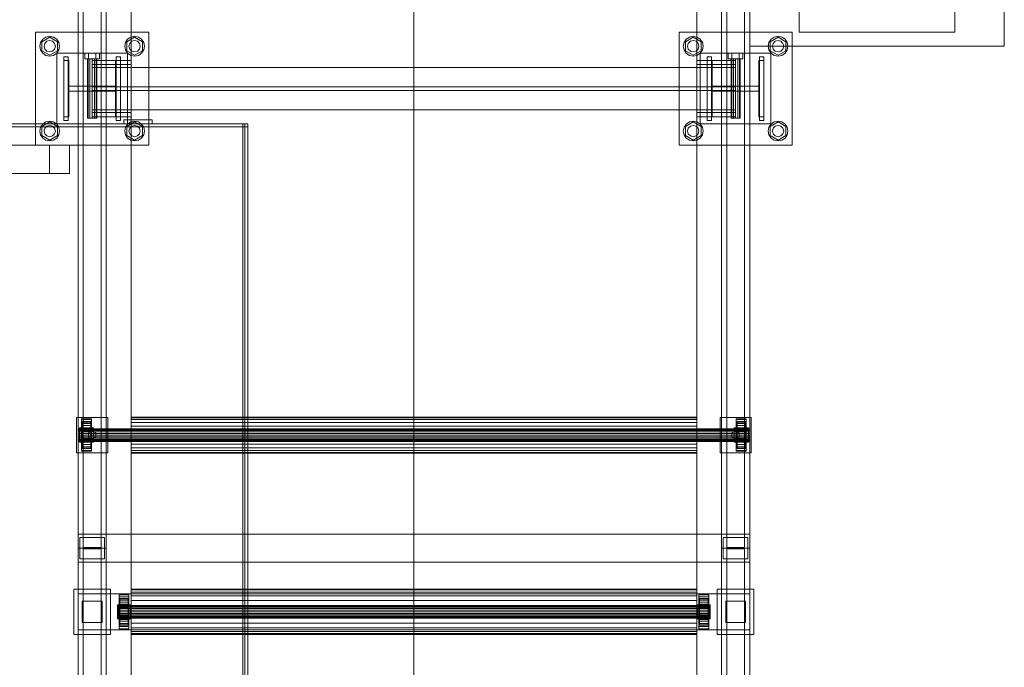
# Model space of a CAD drawing. Header units: millimetres. Extents: x -2233 to 61924, y -68080 to 6847.
# Tile 913 of 1022: x 60504 to 61896, y -17518 to -16602. Entities that reach past the tile are written whole.
import ezdxf

# ---------------------------------------------------------------- set-up
doc = ezdxf.new("R2010")
doc.units = ezdxf.units.MM
for name, color, linetype, lineweight in [('COTAS_P', 1, 'Continuous', 0), ('superior_C04', 7, 'Continuous', 0), ('superior_secador', 7, 'Continuous', 0)]:
    doc.layers.add(name, color=color, linetype=linetype, lineweight=lineweight)
doc.dimstyles.new('R19_100', dxfattribs={"dimtxt": 250, "dimasz": 150, "dimexe": 150, "dimexo": 80, "dimgap": 100, "dimtad": 1, "dimtih": 1, "dimtoh": 1, "dimdsep": 46, "dimcen": 0.09, "dimadec": 0, "dimazin": 0, "dimtfac": 1, "dimtdec": 4, "dimtofl": 0, "dimtmove": 0, "dimatfit": 3, "dimfxl": 1, "dimtolj": 1, "dimtzin": 0, "dimarcsym": 0})

# ---------------------------------------------------------------- blocks, each defined once
blk = doc.blocks.new('DIM_R27_35')
at = {"layer": 'COTAS_P'}
for p, q in [((60161.1, -15400), (60116.1, -15550)), ((61061.1, -15400), (60161.1, -15400)), ((60161.1, -19750), (60161.1, -15400)), ((60161.1, -15400), (60206.1, -15550)), ((60161.1, -19750), (60116.1, -19600)), ((60161.1, -19750), (60206.1, -19600)), ((61061.1, -19750), (60161.1, -19750))]:
    blk.add_line(p, q, dxfattribs=at)
blk.add_text('4350 P', height=250, rotation=90, dxfattribs=at).set_placement((60061.1, -17575))

msp = doc.modelspace()

# ---------------------------------------------------------------- linework, layer by layer
at = {"layer": 'superior_C04'}
for p, q in [((60661.134, -19750), (60661.134, -15400)), ((61461.134, -15400), (61461.134, -19750)), ((61536.134, -16640), (61536.134, -15710)), ((61896.134, -15710), (61896.134, -16640)), ((60586.134, -16150), (60586.134, -17350)), ((60593.634, -17348.878), (60593.634, -16148.878)), ((60593.634, -16151.122), (60593.634, -17351.122)), ((60618.634, -17348.878), (60618.634, -16148.878)), ((60618.634, -17351.122), (60618.634, -16151.122)), ((60626.134, -17350), (60626.134, -16150)), ((61496.134, -16150), (61496.134, -17350)), ((61503.634, -17348.878), (61503.634, -16148.878)), ((61503.634, -16151.122), (61503.634, -17351.122)), ((61528.634, -17348.878), (61528.634, -16148.878)), ((61528.634, -17351.122), (61528.634, -16151.122)), ((61536.134, -17350), (61536.134, -16150)), ((61606.134, -16620), (61606.134, -16420)), ((61826.134, -16420), (61826.134, -16620)), ((60661.134, -16460), (60661.134, -17440)), ((61061.134, -16460), (61061.134, -17440)), ((61461.134, -17440), (61461.134, -16460)), ((60526.134, -16780), (60526.134, -16620)), ((60526.134, -16620), (60686.134, -16620)), ((60540.776, -16627.066), (60546.134, -16626)), ((60546.134, -16626), (60551.491, -16627.066)), ((60660.776, -16627.066), (60666.134, -16626)), ((60666.134, -16626), (60671.491, -16627.066)), ((60686.134, -16620), (60686.134, -16780)), ((61436.134, -16780), (61436.134, -16620)), ((61436.134, -16620), (61596.134, -16620)), ((61450.776, -16627.066), (61456.134, -16626)), ((61456.134, -16626), (61461.491, -16627.066)), ((61570.776, -16627.066), (61576.134, -16626)), ((61576.134, -16626), (61581.491, -16627.066)), ((61596.134, -16620), (61596.134, -16780)), ((61826.134, -16620), (61606.134, -16620)), ((60532.134, -16640), (60533.2, -16634.642)), ((60533.2, -16645.358), (60532.134, -16640)), ((60533.2, -16634.642), (60536.234, -16630.101)), ((60535.049, -16633.6), (60546.134, -16627.2)), ((60535.049, -16646.4), (60535.049, -16633.6)), ((60536.234, -16630.101), (60540.776, -16627.066)), ((60538.134, -16640), (60539.206, -16636)), ((60539.206, -16644), (60538.134, -16640)), ((60539.206, -16636), (60542.134, -16633.072)), ((60542.134, -16633.072), (60546.134, -16632)), ((60546.134, -16627.2), (60557.219, -16633.6)), ((60546.134, -16632), (60550.134, -16633.072)), ((60550.134, -16633.072), (60553.062, -16636)), ((60551.491, -16627.066), (60556.033, -16630.101)), ((60553.062, -16636), (60554.134, -16640)), ((60554.134, -16640), (60553.062, -16644)), ((60556.033, -16630.101), (60559.068, -16634.642)), ((60557.219, -16633.6), (60557.219, -16646.4)), ((60559.068, -16634.642), (60560.134, -16640)), ((60560.134, -16640), (60559.068, -16645.358)), ((60652.134, -16640), (60653.2, -16634.642)), ((60653.2, -16645.358), (60652.134, -16640)), ((60653.2, -16634.642), (60656.234, -16630.101)), ((60655.049, -16633.6), (60666.134, -16627.2)), ((60655.049, -16646.4), (60655.049, -16633.6)), ((60656.234, -16630.101), (60660.776, -16627.066)), ((60658.134, -16640), (60659.206, -16636)), ((60659.206, -16644), (60658.134, -16640)), ((60659.206, -16636), (60662.134, -16633.072)), ((60662.134, -16633.072), (60666.134, -16632)), ((60666.134, -16627.2), (60677.219, -16633.6)), ((60666.134, -16632), (60670.134, -16633.072)), ((60670.134, -16633.072), (60673.062, -16636)), ((60671.491, -16627.066), (60676.033, -16630.101)), ((60673.062, -16636), (60674.134, -16640)), ((60674.134, -16640), (60673.062, -16644)), ((60676.033, -16630.101), (60679.068, -16634.642)), ((60677.219, -16633.6), (60677.219, -16646.4)), ((60679.068, -16634.642), (60680.134, -16640)), ((60680.134, -16640), (60679.068, -16645.358)), ((61442.134, -16640), (61443.2, -16634.642)), ((61443.2, -16645.358), (61442.134, -16640)), ((61443.2, -16634.642), (61446.234, -16630.101)), ((61445.049, -16633.6), (61456.134, -16627.2)), ((61445.049, -16646.4), (61445.049, -16633.6)), ((61446.234, -16630.101), (61450.776, -16627.066)), ((61448.134, -16640), (61449.206, -16636)), ((61449.206, -16644), (61448.134, -16640)), ((61449.206, -16636), (61452.134, -16633.072)), ((61452.134, -16633.072), (61456.134, -16632)), ((61456.134, -16627.2), (61467.219, -16633.6)), ((61456.134, -16632), (61460.134, -16633.072)), ((61460.134, -16633.072), (61463.062, -16636)), ((61461.491, -16627.066), (61466.033, -16630.101)), ((61463.062, -16636), (61464.134, -16640)), ((61464.134, -16640), (61463.062, -16644)), ((61466.033, -16630.101), (61469.068, -16634.642)), ((61467.219, -16633.6), (61467.219, -16646.4)), ((61469.068, -16634.642), (61470.134, -16640)), ((61470.134, -16640), (61469.068, -16645.358)), ((61896.134, -16640), (61536.134, -16640)), ((61562.134, -16640), (61563.2, -16634.642)), ((61563.2, -16645.358), (61562.134, -16640)), ((61563.2, -16634.642), (61566.234, -16630.101)), ((61565.049, -16633.6), (61576.134, -16627.2)), ((61565.049, -16646.4), (61565.049, -16633.6)), ((61566.234, -16630.101), (61570.776, -16627.066)), ((61568.134, -16640), (61569.206, -16636)), ((61569.206, -16644), (61568.134, -16640)), ((61569.206, -16636), (61572.134, -16633.072)), ((61572.134, -16633.072), (61576.134, -16632)), ((61576.134, -16627.2), (61587.219, -16633.6)), ((61576.134, -16632), (61580.134, -16633.072)), ((61580.134, -16633.072), (61583.062, -16636)), ((61581.491, -16627.066), (61586.033, -16630.101)), ((61583.062, -16636), (61584.134, -16640)), ((61584.134, -16640), (61583.062, -16644)), ((61586.033, -16630.101), (61589.068, -16634.642)), ((61587.219, -16633.6), (61587.219, -16646.4)), ((61589.068, -16634.642), (61590.134, -16640)), ((61590.134, -16640), (61589.068, -16645.358)), ((60536.234, -16649.899), (60533.2, -16645.358)), ((60546.134, -16652.8), (60535.049, -16646.4)), ((60540.776, -16652.934), (60536.234, -16649.899)), ((60542.134, -16646.928), (60539.206, -16644)), ((60546.134, -16654), (60540.776, -16652.934)), ((60546.134, -16648), (60542.134, -16646.928)), ((60557.219, -16646.4), (60546.134, -16652.8)), ((60550.134, -16646.928), (60546.134, -16648)), ((60551.491, -16652.934), (60546.134, -16654)), ((60553.062, -16644), (60550.134, -16646.928)), ((60556.033, -16649.899), (60551.491, -16652.934)), ((60559.068, -16645.358), (60556.033, -16649.899)), ((60556.134, -16750), (60556.134, -16650)), ((60556.134, -16650), (60656.134, -16650)), ((60595.734, -16650), (60600.934, -16650)), ((60595.734, -16650), (60595.734, -16658)), ((60600.934, -16650), (60611.334, -16650)), ((60600.934, -16658), (60600.934, -16650)), ((60611.334, -16650), (60616.534, -16650)), ((60611.334, -16658), (60611.334, -16650)), ((60616.534, -16658), (60616.534, -16650)), ((60656.234, -16649.899), (60653.2, -16645.358)), ((60666.134, -16652.8), (60655.049, -16646.4)), ((60656.134, -16650), (60656.134, -16750)), ((60660.776, -16652.934), (60656.234, -16649.899)), ((60662.134, -16646.928), (60659.206, -16644)), ((60666.134, -16654), (60660.776, -16652.934)), ((60666.134, -16648), (60662.134, -16646.928)), ((60677.219, -16646.4), (60666.134, -16652.8)), ((60670.134, -16646.928), (60666.134, -16648)), ((60671.491, -16652.934), (60666.134, -16654)), ((60673.062, -16644), (60670.134, -16646.928)), ((60676.033, -16649.899), (60671.491, -16652.934)), ((60679.068, -16645.358), (60676.033, -16649.899)), ((61446.234, -16649.899), (61443.2, -16645.358)), ((61456.134, -16652.8), (61445.049, -16646.4)), ((61450.776, -16652.934), (61446.234, -16649.899)), ((61452.134, -16646.928), (61449.206, -16644)), ((61456.134, -16654), (61450.776, -16652.934)), ((61456.134, -16648), (61452.134, -16646.928)), ((61467.219, -16646.4), (61456.134, -16652.8)), ((61460.134, -16646.928), (61456.134, -16648)), ((61461.491, -16652.934), (61456.134, -16654)), ((61463.062, -16644), (61460.134, -16646.928)), ((61466.033, -16649.899), (61461.491, -16652.934)), ((61469.068, -16645.358), (61466.033, -16649.899)), ((61466.134, -16750), (61466.134, -16650)), ((61466.134, -16650), (61566.134, -16650)), ((61505.734, -16650), (61510.934, -16650)), ((61505.734, -16650), (61505.734, -16658)), ((61510.934, -16650), (61521.334, -16650)), ((61510.934, -16658), (61510.934, -16650)), ((61521.334, -16650), (61526.534, -16650)), ((61521.334, -16658), (61521.334, -16650)), ((61526.534, -16658), (61526.534, -16650)), ((61566.234, -16649.899), (61563.2, -16645.358)), ((61576.134, -16652.8), (61565.049, -16646.4)), ((61566.134, -16650), (61566.134, -16750)), ((61570.776, -16652.934), (61566.234, -16649.899)), ((61572.134, -16646.928), (61569.206, -16644)), ((61576.134, -16654), (61570.776, -16652.934)), ((61576.134, -16648), (61572.134, -16646.928)), ((61587.219, -16646.4), (61576.134, -16652.8)), ((61580.134, -16646.928), (61576.134, -16648)), ((61581.491, -16652.934), (61576.134, -16654)), ((61583.062, -16644), (61580.134, -16646.928)), ((61586.033, -16649.899), (61581.491, -16652.934)), ((61589.068, -16645.358), (61586.033, -16649.899)), ((60566.134, -16745), (60566.134, -16655)), ((60572.134, -16655), (60566.134, -16655)), ((60566.134, -16740), (60566.134, -16660)), ((60566.134, -16660), (60573.134, -16660)), ((60572.134, -16745), (60572.134, -16655)), ((60573.134, -16660), (60573.134, -16740)), ((60600.934, -16658), (60595.734, -16658)), ((60599.734, -16658), (60600.591, -16658)), ((60599.734, -16658), (60599.734, -16742)), ((60600.591, -16658), (60602.934, -16658)), ((60600.591, -16742), (60600.591, -16658)), ((60600.934, -16658), (60611.334, -16658)), ((60602.934, -16658), (60606.134, -16658)), ((60602.934, -16742), (60602.934, -16658)), ((60606.134, -16658), (60609.334, -16658)), ((60606.134, -16742), (60606.134, -16658)), ((60606.134, -16660), (60661.134, -16660)), ((60606.134, -16666), (60606.134, -16660)), ((60606.134, -16666), (60661.134, -16666)), ((60609.334, -16658), (60611.676, -16658)), ((60609.334, -16742), (60609.334, -16658)), ((60611.334, -16658), (60616.534, -16658)), ((60611.676, -16658), (60612.534, -16658)), ((60611.676, -16742), (60611.676, -16658)), ((60612.534, -16742), (60612.534, -16658)), ((60639.134, -16740), (60639.134, -16660)), ((60639.134, -16660), (60646.134, -16660)), ((60640.134, -16745), (60640.134, -16655)), ((60646.134, -16655), (60640.134, -16655)), ((60646.134, -16745), (60646.134, -16655)), ((60646.134, -16660), (60646.134, -16740)), ((60661.134, -16666), (60661.134, -16660)), ((61516.134, -16660), (61461.134, -16660)), ((61461.134, -16666), (61461.134, -16660)), ((61516.134, -16666), (61461.134, -16666)), ((61476.134, -16745), (61476.134, -16655)), ((61482.134, -16655), (61476.134, -16655)), ((61476.134, -16740), (61476.134, -16660)), ((61476.134, -16660), (61483.134, -16660)), ((61482.134, -16745), (61482.134, -16655)), ((61483.134, -16660), (61483.134, -16740)), ((61510.934, -16658), (61505.734, -16658)), ((61509.734, -16658), (61510.591, -16658)), ((61509.734, -16658), (61509.734, -16742)), ((61510.591, -16658), (61512.934, -16658)), ((61510.591, -16742), (61510.591, -16658)), ((61510.934, -16658), (61521.334, -16658)), ((61512.934, -16658), (61516.134, -16658)), ((61512.934, -16742), (61512.934, -16658)), ((61516.134, -16658), (61519.334, -16658)), ((61516.134, -16742), (61516.134, -16658)), ((61516.134, -16666), (61516.134, -16660)), ((61519.334, -16658), (61521.676, -16658)), ((61519.334, -16742), (61519.334, -16658)), ((61521.334, -16658), (61526.534, -16658)), ((61521.676, -16658), (61522.534, -16658)), ((61521.676, -16742), (61521.676, -16658)), ((61522.534, -16742), (61522.534, -16658)), ((61549.134, -16740), (61549.134, -16660)), ((61549.134, -16660), (61556.134, -16660)), ((61550.134, -16745), (61550.134, -16655)), ((61556.134, -16655), (61550.134, -16655)), ((61556.134, -16745), (61556.134, -16655)), ((61556.134, -16660), (61556.134, -16740)), ((60606.134, -16670), (60606.134, -16730)), ((61516.134, -16670), (60606.134, -16670)), ((61516.134, -16670), (61516.134, -16730)), ((60573.134, -16703.5), (60573.134, -16696.5)), ((60573.134, -16696.5), (60639.134, -16696.5)), ((60639.134, -16703.5), (60573.134, -16703.5)), ((60606.134, -16697.5), (60606.134, -16702.5)), ((61516.134, -16697.5), (60606.134, -16697.5)), ((60606.134, -16702.5), (61516.134, -16702.5)), ((60639.134, -16696.5), (60639.134, -16703.5)), ((61483.134, -16703.5), (61483.134, -16696.5)), ((61483.134, -16696.5), (61549.134, -16696.5)), ((61549.134, -16703.5), (61483.134, -16703.5)), ((61516.134, -16697.5), (61516.134, -16702.5)), ((61549.134, -16696.5), (61549.134, -16703.5)), ((60606.134, -16730), (61516.134, -16730)), ((60606.134, -16734), (60661.134, -16734)), ((60606.134, -16740), (60606.134, -16734)), ((60661.134, -16740), (60661.134, -16734)), ((61516.134, -16734), (61461.134, -16734)), ((61461.134, -16740), (61461.134, -16734)), ((61516.134, -16740), (61516.134, -16734)), ((60533.2, -16754.642), (60536.234, -16750.101)), ((60535.049, -16753.6), (60546.134, -16747.2)), ((60536.234, -16750.101), (60540.776, -16747.066)), ((60540.776, -16747.066), (60546.134, -16746)), ((60546.134, -16746), (60551.491, -16747.066)), ((60546.134, -16747.2), (60557.219, -16753.6)), ((60551.491, -16747.066), (60556.033, -16750.101)), ((60556.033, -16750.101), (60559.068, -16754.642)), ((60656.134, -16750), (60556.134, -16750)), ((60573.134, -16740), (60566.134, -16740)), ((60572.134, -16745), (60566.134, -16745)), ((60600.591, -16742), (60599.734, -16742)), ((60600.591, -16742), (60602.934, -16742)), ((60602.934, -16742), (60606.134, -16742)), ((60606.134, -16740), (60661.134, -16740)), ((60606.134, -16742), (60609.334, -16742)), ((60609.334, -16742), (60611.676, -16742)), ((60611.676, -16742), (60612.534, -16742)), ((60646.134, -16740), (60639.134, -16740)), ((60646.134, -16745), (60640.134, -16745)), ((60653.2, -16754.642), (60656.234, -16750.101)), ((60655.049, -16753.6), (60666.134, -16747.2)), ((60656.234, -16750.101), (60660.776, -16747.066)), ((60660.776, -16747.066), (60666.134, -16746)), ((60666.134, -16746), (60671.491, -16747.066)), ((60666.134, -16747.2), (60677.219, -16753.6)), ((60671.491, -16747.066), (60676.033, -16750.101)), ((60676.033, -16750.101), (60679.068, -16754.642)), ((61443.2, -16754.642), (61446.234, -16750.101)), ((61445.049, -16753.6), (61456.134, -16747.2)), ((61446.234, -16750.101), (61450.776, -16747.066)), ((61450.776, -16747.066), (61456.134, -16746)), ((61456.134, -16746), (61461.491, -16747.066)), ((61456.134, -16747.2), (61467.219, -16753.6)), ((61516.134, -16740), (61461.134, -16740)), ((61461.491, -16747.066), (61466.033, -16750.101)), ((61466.033, -16750.101), (61469.068, -16754.642)), ((61566.134, -16750), (61466.134, -16750)), ((61483.134, -16740), (61476.134, -16740)), ((61482.134, -16745), (61476.134, -16745)), ((61510.591, -16742), (61509.734, -16742)), ((61510.591, -16742), (61512.934, -16742)), ((61512.934, -16742), (61516.134, -16742)), ((61516.134, -16742), (61519.334, -16742)), ((61519.334, -16742), (61521.676, -16742)), ((61521.676, -16742), (61522.534, -16742)), ((61556.134, -16740), (61549.134, -16740)), ((61556.134, -16745), (61550.134, -16745)), ((61563.2, -16754.642), (61566.234, -16750.101)), ((61565.049, -16753.6), (61576.134, -16747.2)), ((61566.234, -16750.101), (61570.776, -16747.066)), ((61570.776, -16747.066), (61576.134, -16746)), ((61576.134, -16746), (61581.491, -16747.066)), ((61576.134, -16747.2), (61587.219, -16753.6)), ((61581.491, -16747.066), (61586.033, -16750.101)), ((61586.033, -16750.101), (61589.068, -16754.642)), ((60532.134, -16760), (60533.2, -16754.642)), ((60533.2, -16765.358), (60532.134, -16760)), ((60536.234, -16769.899), (60533.2, -16765.358)), ((60535.049, -16766.4), (60535.049, -16753.6)), ((60538.134, -16760), (60539.206, -16756)), ((60539.206, -16764), (60538.134, -16760)), ((60539.206, -16756), (60542.134, -16753.072)), ((60542.134, -16766.928), (60539.206, -16764)), ((60542.134, -16753.072), (60546.134, -16752)), ((60546.134, -16752), (60550.134, -16753.072)), ((60550.134, -16753.072), (60553.062, -16756)), ((60553.062, -16764), (60550.134, -16766.928)), ((60553.062, -16756), (60554.134, -16760)), ((60554.134, -16760), (60553.062, -16764)), ((60559.068, -16765.358), (60556.033, -16769.899)), ((60557.219, -16753.6), (60557.219, -16766.4)), ((60559.068, -16754.642), (60560.134, -16760)), ((60560.134, -16760), (60559.068, -16765.358)), ((60652.134, -16760), (60653.2, -16754.642)), ((60653.2, -16765.358), (60652.134, -16760)), ((60656.234, -16769.899), (60653.2, -16765.358)), ((60655.049, -16766.4), (60655.049, -16753.6)), ((60658.134, -16760), (60659.206, -16756)), ((60659.206, -16764), (60658.134, -16760)), ((60659.206, -16756), (60662.134, -16753.072)), ((60662.134, -16766.928), (60659.206, -16764)), ((60662.134, -16753.072), (60666.134, -16752)), ((60666.134, -16752), (60670.134, -16753.072)), ((60670.134, -16753.072), (60673.062, -16756)), ((60673.062, -16764), (60670.134, -16766.928)), ((60673.062, -16756), (60674.134, -16760)), ((60674.134, -16760), (60673.062, -16764)), ((60679.068, -16765.358), (60676.033, -16769.899)), ((60677.219, -16753.6), (60677.219, -16766.4)), ((60679.068, -16754.642), (60680.134, -16760)), ((60680.134, -16760), (60679.068, -16765.358)), ((61442.134, -16760), (61443.2, -16754.642)), ((61443.2, -16765.358), (61442.134, -16760)), ((61446.234, -16769.899), (61443.2, -16765.358)), ((61445.049, -16766.4), (61445.049, -16753.6)), ((61448.134, -16760), (61449.206, -16756)), ((61449.206, -16764), (61448.134, -16760)), ((61449.206, -16756), (61452.134, -16753.072)), ((61452.134, -16766.928), (61449.206, -16764)), ((61452.134, -16753.072), (61456.134, -16752)), ((61456.134, -16752), (61460.134, -16753.072)), ((61460.134, -16753.072), (61463.062, -16756)), ((61463.062, -16764), (61460.134, -16766.928)), ((61463.062, -16756), (61464.134, -16760)), ((61464.134, -16760), (61463.062, -16764)), ((61469.068, -16765.358), (61466.033, -16769.899)), ((61467.219, -16753.6), (61467.219, -16766.4)), ((61469.068, -16754.642), (61470.134, -16760)), ((61470.134, -16760), (61469.068, -16765.358)), ((61562.134, -16760), (61563.2, -16754.642)), ((61563.2, -16765.358), (61562.134, -16760)), ((61566.234, -16769.899), (61563.2, -16765.358)), ((61565.049, -16766.4), (61565.049, -16753.6)), ((61568.134, -16760), (61569.206, -16756)), ((61569.206, -16764), (61568.134, -16760)), ((61569.206, -16756), (61572.134, -16753.072)), ((61572.134, -16766.928), (61569.206, -16764)), ((61572.134, -16753.072), (61576.134, -16752)), ((61576.134, -16752), (61580.134, -16753.072)), ((61580.134, -16753.072), (61583.062, -16756)), ((61583.062, -16764), (61580.134, -16766.928)), ((61583.062, -16756), (61584.134, -16760)), ((61584.134, -16760), (61583.062, -16764)), ((61589.068, -16765.358), (61586.033, -16769.899)), ((61587.219, -16753.6), (61587.219, -16766.4)), ((61589.068, -16754.642), (61590.134, -16760)), ((61590.134, -16760), (61589.068, -16765.358)), ((60546.134, -16772.8), (60535.049, -16766.4)), ((60540.776, -16772.934), (60536.234, -16769.899)), ((60546.134, -16774), (60540.776, -16772.934)), ((60546.134, -16768), (60542.134, -16766.928)), ((60557.219, -16766.4), (60546.134, -16772.8)), ((60550.134, -16766.928), (60546.134, -16768)), ((60551.491, -16772.934), (60546.134, -16774)), ((60556.033, -16769.899), (60551.491, -16772.934)), ((60666.134, -16772.8), (60655.049, -16766.4)), ((60660.776, -16772.934), (60656.234, -16769.899)), ((60666.134, -16774), (60660.776, -16772.934)), ((60666.134, -16768), (60662.134, -16766.928)), ((60677.219, -16766.4), (60666.134, -16772.8)), ((60670.134, -16766.928), (60666.134, -16768)), ((60671.491, -16772.934), (60666.134, -16774)), ((60676.033, -16769.899), (60671.491, -16772.934)), ((61456.134, -16772.8), (61445.049, -16766.4)), ((61450.776, -16772.934), (61446.234, -16769.899)), ((61456.134, -16774), (61450.776, -16772.934)), ((61456.134, -16768), (61452.134, -16766.928)), ((61467.219, -16766.4), (61456.134, -16772.8)), ((61460.134, -16766.928), (61456.134, -16768)), ((61461.491, -16772.934), (61456.134, -16774)), ((61466.033, -16769.899), (61461.491, -16772.934)), ((61576.134, -16772.8), (61565.049, -16766.4)), ((61570.776, -16772.934), (61566.234, -16769.899)), ((61576.134, -16774), (61570.776, -16772.934)), ((61576.134, -16768), (61572.134, -16766.928)), ((61587.219, -16766.4), (61576.134, -16772.8)), ((61580.134, -16766.928), (61576.134, -16768)), ((61581.491, -16772.934), (61576.134, -16774)), ((61586.033, -16769.899), (61581.491, -16772.934)), ((60686.134, -16780), (60526.134, -16780)), ((61596.134, -16780), (61436.134, -16780)), ((60584.134, -17215), (60584.134, -17165)), ((60584.134, -17165), (60628.134, -17165)), ((60591.134, -17213), (60591.134, -17167)), ((60591.134, -17167), (60605.134, -17167)), ((60591.134, -17180), (60591.134, -17168)), ((60591.134, -17168), (60605.134, -17168)), ((60605.134, -17167), (60605.134, -17213)), ((60605.134, -17168), (60605.134, -17180)), ((60628.134, -17165), (60628.134, -17215)), ((60661.134, -17164.6), (60661.134, -17165.465)), ((60661.134, -17164.6), (61461.134, -17164.6)), ((60661.134, -17165.465), (60661.134, -17168.003)), ((61461.134, -17165.465), (60661.134, -17165.465)), ((60661.134, -17168.003), (60661.134, -17172.039)), ((61461.134, -17168.003), (60661.134, -17168.003)), ((61461.134, -17165.465), (61461.134, -17164.6)), ((61461.134, -17165.465), (61461.134, -17168.003)), ((61461.134, -17168.003), (61461.134, -17172.039)), ((61494.134, -17215), (61494.134, -17165)), ((61494.134, -17165), (61538.134, -17165)), ((61517.134, -17213), (61517.134, -17167)), ((61517.134, -17167), (61531.134, -17167)), ((61517.134, -17180), (61517.134, -17168)), ((61517.134, -17168), (61531.134, -17168)), ((61531.134, -17167), (61531.134, -17213)), ((61531.134, -17168), (61531.134, -17180)), ((61538.134, -17165), (61538.134, -17215)), ((60586.134, -17181), (60586.134, -17181.307)), ((60586.134, -17181), (61536.134, -17181)), ((60586.134, -17181.307), (60586.134, -17182.206)), ((61536.134, -17181.307), (60586.134, -17181.307)), ((60586.134, -17182.206), (60586.134, -17183.636)), ((61536.134, -17182.206), (60586.134, -17182.206)), ((60588.134, -17200), (60588.134, -17180)), ((60588.134, -17180), (60608.134, -17180)), ((60605.134, -17180), (60591.134, -17180)), ((60592.134, -17181), (60592.134, -17171)), ((60592.134, -17171), (60592.134, -17171.647)), ((60592.134, -17171), (60604.134, -17171)), ((60592.134, -17171.647), (60592.134, -17181.307)), ((60604.134, -17171.647), (60592.134, -17171.647)), ((60592.134, -17171.647), (60592.134, -17173.546)), ((60592.134, -17173.546), (60592.134, -17182.206)), ((60604.134, -17173.546), (60592.134, -17173.546)), ((60592.134, -17173.546), (60592.134, -17176.565)), ((60592.134, -17176.565), (60592.134, -17183.636)), ((60604.134, -17176.565), (60592.134, -17176.565)), ((60592.134, -17176.565), (60592.134, -17180.5)), ((60592.134, -17180.5), (60592.134, -17185.5)), ((60604.134, -17180.5), (60592.134, -17180.5)), ((60592.134, -17180.5), (60592.134, -17185.082)), ((60592.134, -17181.307), (60592.134, -17181)), ((60604.134, -17181), (60592.134, -17181)), ((60592.134, -17181.307), (60604.134, -17181.307)), ((60592.134, -17182.206), (60592.134, -17181.307)), ((60592.134, -17182.206), (60604.134, -17182.206)), ((60592.134, -17183.636), (60592.134, -17182.206)), ((60604.134, -17171.647), (60604.134, -17171)), ((60604.134, -17171), (60604.134, -17181)), ((60604.134, -17181.307), (60604.134, -17171.647)), ((60604.134, -17173.546), (60604.134, -17171.647)), ((60604.134, -17182.206), (60604.134, -17173.546)), ((60604.134, -17176.565), (60604.134, -17173.546)), ((60604.134, -17183.636), (60604.134, -17176.565)), ((60604.134, -17180.5), (60604.134, -17176.565)), ((60604.134, -17185.5), (60604.134, -17180.5)), ((60604.134, -17185.082), (60604.134, -17180.5)), ((60604.134, -17181), (60604.134, -17181.307)), ((60604.134, -17181.307), (60604.134, -17182.206)), ((60604.134, -17182.206), (60604.134, -17183.636)), ((60608.134, -17180), (60608.134, -17200)), ((60661.134, -17172.039), (60661.134, -17177.3)), ((61461.134, -17172.039), (60661.134, -17172.039)), ((60661.134, -17177.3), (60661.134, -17183.426)), ((61461.134, -17177.3), (60661.134, -17177.3)), ((60661.134, -17183.426), (60661.134, -17190)), ((61461.134, -17183.426), (60661.134, -17183.426)), ((61461.134, -17172.039), (61461.134, -17177.3)), ((61461.134, -17177.3), (61461.134, -17183.426)), ((61461.134, -17183.426), (61461.134, -17190)), ((61514.134, -17200), (61514.134, -17180)), ((61514.134, -17180), (61534.134, -17180)), ((61531.134, -17180), (61517.134, -17180)), ((61518.134, -17181), (61518.134, -17171)), ((61518.134, -17171), (61518.134, -17171.647)), ((61518.134, -17171), (61530.134, -17171)), ((61518.134, -17171.647), (61518.134, -17181.307)), ((61530.134, -17171.647), (61518.134, -17171.647)), ((61518.134, -17171.647), (61518.134, -17173.546)), ((61518.134, -17173.546), (61518.134, -17182.206)), ((61530.134, -17173.546), (61518.134, -17173.546)), ((61518.134, -17173.546), (61518.134, -17176.565)), ((61518.134, -17176.565), (61518.134, -17183.636)), ((61530.134, -17176.565), (61518.134, -17176.565)), ((61518.134, -17176.565), (61518.134, -17180.5)), ((61518.134, -17180.5), (61518.134, -17185.5)), ((61530.134, -17180.5), (61518.134, -17180.5)), ((61518.134, -17180.5), (61518.134, -17185.082)), ((61518.134, -17181.307), (61518.134, -17181)), ((61530.134, -17181), (61518.134, -17181)), ((61518.134, -17181.307), (61530.134, -17181.307)), ((61518.134, -17182.206), (61518.134, -17181.307)), ((61518.134, -17182.206), (61530.134, -17182.206)), ((61518.134, -17183.636), (61518.134, -17182.206)), ((61530.134, -17171.647), (61530.134, -17171)), ((61530.134, -17171), (61530.134, -17181)), ((61530.134, -17181.307), (61530.134, -17171.647)), ((61530.134, -17173.546), (61530.134, -17171.647)), ((61530.134, -17182.206), (61530.134, -17173.546)), ((61530.134, -17176.565), (61530.134, -17173.546)), ((61530.134, -17183.636), (61530.134, -17176.565)), ((61530.134, -17180.5), (61530.134, -17176.565)), ((61530.134, -17185.5), (61530.134, -17180.5)), ((61530.134, -17185.082), (61530.134, -17180.5)), ((61530.134, -17181), (61530.134, -17181.307)), ((61530.134, -17181.307), (61530.134, -17182.206)), ((61530.134, -17182.206), (61530.134, -17183.636)), ((61534.134, -17180), (61534.134, -17200)), ((61536.134, -17181.307), (61536.134, -17181)), ((61536.134, -17181.307), (61536.134, -17182.206)), ((61536.134, -17182.206), (61536.134, -17183.636)), ((60586.134, -17183.636), (60586.134, -17185.5)), ((61536.134, -17183.636), (60586.134, -17183.636)), ((60586.134, -17185.5), (60586.134, -17187.671)), ((61536.134, -17185.5), (60586.134, -17185.5)), ((60586.134, -17187.671), (60586.134, -17190)), ((61536.134, -17187.671), (60586.134, -17187.671)), ((60586.134, -17190), (60586.134, -17192.329)), ((61536.134, -17190), (60586.134, -17190)), ((60586.134, -17192.329), (60586.134, -17194.5)), ((61536.134, -17192.329), (60586.134, -17192.329)), ((60586.134, -17194.5), (60586.134, -17196.364)), ((61536.134, -17194.5), (60586.134, -17194.5)), ((60586.134, -17196.364), (60586.134, -17197.794)), ((61536.134, -17196.364), (60586.134, -17196.364)), ((60592.134, -17183.636), (60604.134, -17183.636)), ((60592.134, -17185.5), (60592.134, -17183.636)), ((60592.134, -17185.082), (60592.134, -17187.671)), ((60604.134, -17185.082), (60592.134, -17185.082)), ((60592.134, -17185.082), (60592.134, -17190)), ((60592.134, -17185.5), (60604.134, -17185.5)), ((60592.134, -17187.671), (60592.134, -17185.5)), ((60592.134, -17187.671), (60604.134, -17187.671)), ((60592.134, -17190), (60592.134, -17187.671)), ((60592.134, -17190), (60604.134, -17190)), ((60592.134, -17190), (60592.134, -17194.918)), ((60592.134, -17192.329), (60592.134, -17190)), ((60592.134, -17194.918), (60592.134, -17192.329)), ((60592.134, -17192.329), (60604.134, -17192.329)), ((60592.134, -17194.5), (60592.134, -17192.329)), ((60592.134, -17199.5), (60592.134, -17194.5)), ((60592.134, -17194.5), (60604.134, -17194.5)), ((60592.134, -17196.364), (60592.134, -17194.5)), ((60604.134, -17194.918), (60592.134, -17194.918)), ((60592.134, -17194.918), (60592.134, -17199.5)), ((60592.134, -17203.435), (60592.134, -17196.364)), ((60592.134, -17196.364), (60604.134, -17196.364)), ((60592.134, -17197.794), (60592.134, -17196.364)), ((60606.134, -17184), (60600.938, -17187)), ((60600.938, -17187), (60600.938, -17193)), ((60600.938, -17193), (60606.134, -17196)), ((60604.134, -17183.636), (60604.134, -17185.5)), ((60604.134, -17187.671), (60604.134, -17185.082)), ((60604.134, -17190), (60604.134, -17185.082)), ((60604.134, -17185.5), (60604.134, -17187.671)), ((60604.134, -17187.671), (60604.134, -17190)), ((60604.134, -17190), (60604.134, -17192.329)), ((60604.134, -17194.918), (60604.134, -17190)), ((60604.134, -17192.329), (60604.134, -17194.918)), ((60604.134, -17192.329), (60604.134, -17194.5)), ((60604.134, -17194.5), (60604.134, -17199.5)), ((60604.134, -17194.5), (60604.134, -17196.364)), ((60604.134, -17199.5), (60604.134, -17194.918)), ((60604.134, -17196.364), (60604.134, -17203.435)), ((60604.134, -17196.364), (60604.134, -17197.794)), ((60611.33, -17187), (60606.134, -17184)), ((60606.134, -17196), (60611.33, -17193)), ((60611.33, -17193), (60611.33, -17187)), ((60661.134, -17190), (60661.134, -17196.574)), ((61461.134, -17190), (60661.134, -17190)), ((60661.134, -17196.574), (60661.134, -17202.7)), ((61461.134, -17196.574), (60661.134, -17196.574)), ((61461.134, -17190), (61461.134, -17196.574)), ((61461.134, -17196.574), (61461.134, -17202.7)), ((61516.134, -17184), (61510.938, -17187)), ((61510.938, -17187), (61510.938, -17193)), ((61510.938, -17193), (61516.134, -17196)), ((61521.33, -17187), (61516.134, -17184)), ((61516.134, -17196), (61521.33, -17193)), ((61518.134, -17183.636), (61530.134, -17183.636)), ((61518.134, -17185.5), (61518.134, -17183.636)), ((61518.134, -17185.082), (61518.134, -17187.671)), ((61530.134, -17185.082), (61518.134, -17185.082)), ((61518.134, -17185.082), (61518.134, -17190)), ((61518.134, -17185.5), (61530.134, -17185.5)), ((61518.134, -17187.671), (61518.134, -17185.5)), ((61518.134, -17187.671), (61530.134, -17187.671)), ((61518.134, -17190), (61518.134, -17187.671)), ((61518.134, -17190), (61530.134, -17190)), ((61518.134, -17190), (61518.134, -17194.918)), ((61518.134, -17192.329), (61518.134, -17190)), ((61518.134, -17194.918), (61518.134, -17192.329)), ((61518.134, -17192.329), (61530.134, -17192.329)), ((61518.134, -17194.5), (61518.134, -17192.329)), ((61518.134, -17199.5), (61518.134, -17194.5)), ((61518.134, -17194.5), (61530.134, -17194.5)), ((61518.134, -17196.364), (61518.134, -17194.5)), ((61530.134, -17194.918), (61518.134, -17194.918)), ((61518.134, -17194.918), (61518.134, -17199.5)), ((61518.134, -17203.435), (61518.134, -17196.364)), ((61518.134, -17196.364), (61530.134, -17196.364)), ((61518.134, -17197.794), (61518.134, -17196.364)), ((61521.33, -17193), (61521.33, -17187)), ((61530.134, -17183.636), (61530.134, -17185.5)), ((61530.134, -17187.671), (61530.134, -17185.082)), ((61530.134, -17190), (61530.134, -17185.082)), ((61530.134, -17185.5), (61530.134, -17187.671)), ((61530.134, -17187.671), (61530.134, -17190)), ((61530.134, -17190), (61530.134, -17192.329)), ((61530.134, -17194.918), (61530.134, -17190)), ((61530.134, -17192.329), (61530.134, -17194.918)), ((61530.134, -17192.329), (61530.134, -17194.5)), ((61530.134, -17194.5), (61530.134, -17199.5)), ((61530.134, -17194.5), (61530.134, -17196.364)), ((61530.134, -17199.5), (61530.134, -17194.918)), ((61530.134, -17196.364), (61530.134, -17203.435)), ((61530.134, -17196.364), (61530.134, -17197.794)), ((61536.134, -17183.636), (61536.134, -17185.5)), ((61536.134, -17185.5), (61536.134, -17187.671)), ((61536.134, -17187.671), (61536.134, -17190)), ((61536.134, -17190), (61536.134, -17192.329)), ((61536.134, -17192.329), (61536.134, -17194.5)), ((61536.134, -17194.5), (61536.134, -17196.364)), ((61536.134, -17196.364), (61536.134, -17197.794)), ((60586.134, -17197.794), (60586.134, -17198.693)), ((61536.134, -17197.794), (60586.134, -17197.794)), ((60586.134, -17198.693), (60586.134, -17199)), ((61536.134, -17198.693), (60586.134, -17198.693)), ((61536.134, -17199), (60586.134, -17199)), ((60608.134, -17200), (60588.134, -17200)), ((60591.134, -17212), (60591.134, -17200)), ((60591.134, -17200), (60605.134, -17200)), ((60592.134, -17206.454), (60592.134, -17197.794)), ((60592.134, -17197.794), (60604.134, -17197.794)), ((60592.134, -17198.693), (60592.134, -17197.794)), ((60592.134, -17208.353), (60592.134, -17198.693)), ((60592.134, -17198.693), (60604.134, -17198.693)), ((60592.134, -17199), (60592.134, -17198.693)), ((60592.134, -17209), (60592.134, -17199)), ((60592.134, -17199), (60604.134, -17199)), ((60604.134, -17199.5), (60592.134, -17199.5)), ((60592.134, -17199.5), (60592.134, -17203.435)), ((60604.134, -17203.435), (60592.134, -17203.435)), ((60592.134, -17203.435), (60592.134, -17206.454)), ((60604.134, -17206.454), (60592.134, -17206.454)), ((60592.134, -17206.454), (60592.134, -17208.353)), ((60604.134, -17208.353), (60592.134, -17208.353)), ((60592.134, -17208.353), (60592.134, -17209)), ((60604.134, -17209), (60592.134, -17209)), ((60604.134, -17197.794), (60604.134, -17206.454)), ((60604.134, -17197.794), (60604.134, -17198.693)), ((60604.134, -17198.693), (60604.134, -17208.353)), ((60604.134, -17198.693), (60604.134, -17199)), ((60604.134, -17199), (60604.134, -17209)), ((60604.134, -17203.435), (60604.134, -17199.5)), ((60604.134, -17206.454), (60604.134, -17203.435)), ((60604.134, -17208.353), (60604.134, -17206.454)), ((60604.134, -17209), (60604.134, -17208.353)), ((60605.134, -17200), (60605.134, -17212)), ((60661.134, -17202.7), (60661.134, -17207.961)), ((61461.134, -17202.7), (60661.134, -17202.7)), ((60661.134, -17207.961), (60661.134, -17211.997)), ((61461.134, -17207.961), (60661.134, -17207.961)), ((61461.134, -17202.7), (61461.134, -17207.961)), ((61461.134, -17207.961), (61461.134, -17211.997)), ((61534.134, -17200), (61514.134, -17200)), ((61517.134, -17212), (61517.134, -17200)), ((61517.134, -17200), (61531.134, -17200)), ((61518.134, -17206.454), (61518.134, -17197.794)), ((61518.134, -17197.794), (61530.134, -17197.794)), ((61518.134, -17198.693), (61518.134, -17197.794)), ((61518.134, -17208.353), (61518.134, -17198.693)), ((61518.134, -17198.693), (61530.134, -17198.693)), ((61518.134, -17199), (61518.134, -17198.693)), ((61518.134, -17209), (61518.134, -17199)), ((61518.134, -17199), (61530.134, -17199)), ((61530.134, -17199.5), (61518.134, -17199.5)), ((61518.134, -17199.5), (61518.134, -17203.435)), ((61530.134, -17203.435), (61518.134, -17203.435)), ((61518.134, -17203.435), (61518.134, -17206.454)), ((61530.134, -17206.454), (61518.134, -17206.454)), ((61518.134, -17206.454), (61518.134, -17208.353)), ((61530.134, -17208.353), (61518.134, -17208.353)), ((61518.134, -17208.353), (61518.134, -17209)), ((61530.134, -17209), (61518.134, -17209)), ((61530.134, -17197.794), (61530.134, -17206.454)), ((61530.134, -17197.794), (61530.134, -17198.693)), ((61530.134, -17198.693), (61530.134, -17208.353)), ((61530.134, -17198.693), (61530.134, -17199)), ((61530.134, -17199), (61530.134, -17209)), ((61530.134, -17203.435), (61530.134, -17199.5)), ((61530.134, -17206.454), (61530.134, -17203.435)), ((61530.134, -17208.353), (61530.134, -17206.454)), ((61530.134, -17209), (61530.134, -17208.353)), ((61531.134, -17200), (61531.134, -17212)), ((61536.134, -17197.794), (61536.134, -17198.693)), ((61536.134, -17198.693), (61536.134, -17199)), ((60628.134, -17215), (60584.134, -17215)), ((60605.134, -17212), (60591.134, -17212)), ((60605.134, -17213), (60591.134, -17213)), ((60661.134, -17211.997), (60661.134, -17214.535)), ((61461.134, -17211.997), (60661.134, -17211.997)), ((60661.134, -17214.535), (60661.134, -17215.4)), ((61461.134, -17214.535), (60661.134, -17214.535)), ((61461.134, -17215.4), (60661.134, -17215.4)), ((61461.134, -17211.997), (61461.134, -17214.535)), ((61461.134, -17214.535), (61461.134, -17215.4)), ((61538.134, -17215), (61494.134, -17215)), ((61531.134, -17212), (61517.134, -17212)), ((61531.134, -17213), (61517.134, -17213)), ((60586.134, -17370), (60586.134, -17330)), ((60586.134, -17330), (61536.134, -17330)), ((60588.634, -17335), (60623.634, -17335)), ((60588.634, -17365), (60588.634, -17335)), ((60623.634, -17335), (60623.634, -17365)), ((61498.634, -17335), (61533.634, -17335)), ((61498.634, -17365), (61498.634, -17335)), ((61533.634, -17335), (61533.634, -17365)), ((61536.134, -17330), (61536.134, -17370)), ((60586.134, -17350), (60626.134, -17350)), ((60586.134, -17350), (60586.134, -18550)), ((60593.634, -17348.878), (60618.634, -17348.878)), ((60593.634, -17351.122), (60593.634, -17348.878)), ((60593.634, -17348.878), (60593.634, -18548.878)), ((60618.634, -17348.878), (60618.634, -17351.122)), ((60618.634, -18548.878), (60618.634, -17348.878)), ((60626.134, -18550), (60626.134, -17350)), ((61496.134, -17350), (61536.134, -17350)), ((61496.134, -17350), (61496.134, -18550)), ((61503.634, -17348.878), (61528.634, -17348.878)), ((61503.634, -17351.122), (61503.634, -17348.878)), ((61503.634, -17348.878), (61503.634, -18548.878)), ((61528.634, -17348.878), (61528.634, -17351.122)), ((61528.634, -18548.878), (61528.634, -17348.878)), ((61536.134, -18550), (61536.134, -17350)), ((60618.634, -17351.122), (60593.634, -17351.122)), ((60593.634, -18551.122), (60593.634, -17351.122)), ((60618.634, -18551.122), (60618.634, -17351.122)), ((61528.634, -17351.122), (61503.634, -17351.122)), ((61503.634, -18551.122), (61503.634, -17351.122)), ((61528.634, -18551.122), (61528.634, -17351.122)), ((61536.134, -17370), (60586.134, -17370)), ((60623.634, -17365), (60588.634, -17365)), ((61533.634, -17365), (61498.634, -17365)), ((60580.134, -17472), (60580.134, -17408)), ((60580.134, -17408), (60632.134, -17408)), ((60586.134, -17465.4), (60586.134, -17414.6)), ((60586.134, -17414.6), (61536.134, -17414.6)), ((60632.134, -17408), (60632.134, -17472)), ((60644.134, -17464), (60644.134, -17416)), ((60644.134, -17416), (60658.134, -17416)), ((60644.134, -17429), (60644.134, -17419)), ((60644.134, -17419), (60658.134, -17419)), ((60658.134, -17416), (60658.134, -17464)), ((60658.134, -17419), (60658.134, -17429)), ((60661.134, -17408), (60661.134, -17409.09)), ((60661.134, -17408), (61461.134, -17408)), ((60661.134, -17409.09), (60661.134, -17412.287)), ((61461.134, -17409.09), (60661.134, -17409.09)), ((60661.134, -17412.287), (60661.134, -17417.373)), ((61461.134, -17412.287), (60661.134, -17412.287)), ((60661.134, -17417.373), (60661.134, -17424)), ((61461.134, -17417.373), (60661.134, -17417.373)), ((61461.134, -17409.09), (61461.134, -17408)), ((61461.134, -17409.09), (61461.134, -17412.287)), ((61461.134, -17412.287), (61461.134, -17417.373)), ((61461.134, -17417.373), (61461.134, -17424)), ((61464.134, -17464), (61464.134, -17416)), ((61464.134, -17416), (61478.134, -17416)), ((61464.134, -17429), (61464.134, -17419)), ((61464.134, -17419), (61478.134, -17419)), ((61478.134, -17416), (61478.134, -17464)), ((61478.134, -17419), (61478.134, -17429)), ((61490.134, -17472), (61490.134, -17408)), ((61490.134, -17408), (61542.134, -17408)), ((61536.134, -17414.6), (61536.134, -17465.4)), ((61542.134, -17408), (61542.134, -17472)), ((60592.134, -17455), (60592.134, -17425)), ((60592.134, -17425), (60620.134, -17425)), ((60620.134, -17425), (60620.134, -17455)), ((60642.134, -17430), (60660.134, -17430)), ((60642.134, -17450), (60642.134, -17430)), ((60643.134, -17431), (60643.134, -17431.307)), ((60643.134, -17431), (61479.134, -17431)), ((60643.134, -17431.307), (60643.134, -17432.206)), ((61479.134, -17431.307), (60643.134, -17431.307)), ((60643.134, -17432.206), (60643.134, -17433.636)), ((61479.134, -17432.206), (60643.134, -17432.206)), ((60643.134, -17433.636), (60643.134, -17435.5)), ((61479.134, -17433.636), (60643.134, -17433.636)), ((60658.134, -17429), (60644.134, -17429)), ((60645.134, -17431), (60645.134, -17421)), ((60645.134, -17421), (60645.134, -17421.647)), ((60645.134, -17421), (60657.134, -17421)), ((60645.134, -17421.647), (60645.134, -17431.307)), ((60657.134, -17421.647), (60645.134, -17421.647)), ((60645.134, -17421.647), (60645.134, -17423.546)), ((60645.134, -17423.546), (60645.134, -17432.206)), ((60657.134, -17423.546), (60645.134, -17423.546)), ((60645.134, -17423.546), (60645.134, -17426.565)), ((60645.134, -17426.565), (60645.134, -17433.636)), ((60657.134, -17426.565), (60645.134, -17426.565)), ((60645.134, -17426.565), (60645.134, -17430.5)), ((60645.134, -17430.5), (60645.134, -17435.5)), ((60657.134, -17430.5), (60645.134, -17430.5)), ((60645.134, -17430.5), (60645.134, -17435.082)), ((60645.134, -17431.307), (60645.134, -17431)), ((60657.134, -17431), (60645.134, -17431)), ((60645.134, -17431.307), (60657.134, -17431.307)), ((60645.134, -17432.206), (60645.134, -17431.307)), ((60645.134, -17432.206), (60657.134, -17432.206)), ((60645.134, -17433.636), (60645.134, -17432.206)), ((60645.134, -17433.636), (60657.134, -17433.636)), ((60645.134, -17435.5), (60645.134, -17433.636)), ((60657.134, -17421.647), (60657.134, -17421)), ((60657.134, -17421), (60657.134, -17431)), ((60657.134, -17431.307), (60657.134, -17421.647)), ((60657.134, -17423.546), (60657.134, -17421.647)), ((60657.134, -17432.206), (60657.134, -17423.546)), ((60657.134, -17426.565), (60657.134, -17423.546)), ((60657.134, -17433.636), (60657.134, -17426.565)), ((60657.134, -17430.5), (60657.134, -17426.565)), ((60657.134, -17435.5), (60657.134, -17430.5)), ((60657.134, -17435.082), (60657.134, -17430.5)), ((60657.134, -17431), (60657.134, -17431.307)), ((60657.134, -17431.307), (60657.134, -17432.206)), ((60657.134, -17432.206), (60657.134, -17433.636)), ((60657.134, -17433.636), (60657.134, -17435.5)), ((60660.134, -17430), (60660.134, -17450)), ((60661.134, -17424), (60661.134, -17431.718)), ((61461.134, -17424), (60661.134, -17424)), ((60661.134, -17431.718), (60661.134, -17440)), ((61461.134, -17431.718), (60661.134, -17431.718)), ((61461.134, -17424), (61461.134, -17431.718)), ((61461.134, -17431.718), (61461.134, -17440)), ((61462.134, -17430), (61480.134, -17430)), ((61462.134, -17450), (61462.134, -17430)), ((61478.134, -17429), (61464.134, -17429)), ((61465.134, -17431), (61465.134, -17421)), ((61465.134, -17421), (61465.134, -17421.647)), ((61465.134, -17421), (61477.134, -17421)), ((61465.134, -17421.647), (61465.134, -17431.307)), ((61477.134, -17421.647), (61465.134, -17421.647)), ((61465.134, -17421.647), (61465.134, -17423.546)), ((61465.134, -17423.546), (61465.134, -17432.206)), ((61477.134, -17423.546), (61465.134, -17423.546)), ((61465.134, -17423.546), (61465.134, -17426.565)), ((61465.134, -17426.565), (61465.134, -17433.636)), ((61477.134, -17426.565), (61465.134, -17426.565)), ((61465.134, -17426.565), (61465.134, -17430.5)), ((61465.134, -17430.5), (61465.134, -17435.5)), ((61477.134, -17430.5), (61465.134, -17430.5)), ((61465.134, -17430.5), (61465.134, -17435.082)), ((61465.134, -17431.307), (61465.134, -17431)), ((61477.134, -17431), (61465.134, -17431)), ((61465.134, -17431.307), (61477.134, -17431.307)), ((61465.134, -17432.206), (61465.134, -17431.307)), ((61465.134, -17432.206), (61477.134, -17432.206)), ((61465.134, -17433.636), (61465.134, -17432.206)), ((61465.134, -17433.636), (61477.134, -17433.636)), ((61465.134, -17435.5), (61465.134, -17433.636)), ((61477.134, -17421.647), (61477.134, -17421)), ((61477.134, -17421), (61477.134, -17431)), ((61477.134, -17431.307), (61477.134, -17421.647)), ((61477.134, -17423.546), (61477.134, -17421.647)), ((61477.134, -17432.206), (61477.134, -17423.546)), ((61477.134, -17426.565), (61477.134, -17423.546)), ((61477.134, -17433.636), (61477.134, -17426.565)), ((61477.134, -17430.5), (61477.134, -17426.565)), ((61477.134, -17435.5), (61477.134, -17430.5)), ((61477.134, -17435.082), (61477.134, -17430.5)), ((61477.134, -17431), (61477.134, -17431.307)), ((61477.134, -17431.307), (61477.134, -17432.206)), ((61477.134, -17432.206), (61477.134, -17433.636)), ((61477.134, -17433.636), (61477.134, -17435.5)), ((61479.134, -17431.307), (61479.134, -17431)), ((61479.134, -17431.307), (61479.134, -17432.206)), ((61479.134, -17432.206), (61479.134, -17433.636)), ((61479.134, -17433.636), (61479.134, -17435.5)), ((61480.134, -17430), (61480.134, -17450)), ((61502.134, -17455), (61502.134, -17425)), ((61502.134, -17425), (61530.134, -17425)), ((61530.134, -17425), (61530.134, -17455)), ((60643.134, -17435.5), (60643.134, -17437.671)), ((61479.134, -17435.5), (60643.134, -17435.5)), ((60643.134, -17437.671), (60643.134, -17440)), ((61479.134, -17437.671), (60643.134, -17437.671)), ((60643.134, -17440), (60643.134, -17442.329)), ((61479.134, -17440), (60643.134, -17440)), ((60643.134, -17442.329), (60643.134, -17444.5)), ((61479.134, -17442.329), (60643.134, -17442.329)), ((60643.134, -17444.5), (60643.134, -17446.364)), ((61479.134, -17444.5), (60643.134, -17444.5)), ((60643.134, -17446.364), (60643.134, -17447.794)), ((61479.134, -17446.364), (60643.134, -17446.364)), ((60643.134, -17447.794), (60643.134, -17448.693)), ((61479.134, -17447.794), (60643.134, -17447.794)), ((60645.134, -17435.082), (60645.134, -17437.671)), ((60657.134, -17435.082), (60645.134, -17435.082)), ((60645.134, -17435.082), (60645.134, -17440)), ((60645.134, -17435.5), (60657.134, -17435.5)), ((60645.134, -17437.671), (60645.134, -17435.5)), ((60645.134, -17437.671), (60657.134, -17437.671)), ((60645.134, -17440), (60645.134, -17437.671)), ((60645.134, -17440), (60657.134, -17440)), ((60645.134, -17440), (60645.134, -17444.918)), ((60645.134, -17442.329), (60645.134, -17440)), ((60645.134, -17444.918), (60645.134, -17442.329)), ((60645.134, -17442.329), (60657.134, -17442.329)), ((60645.134, -17444.5), (60645.134, -17442.329)), ((60645.134, -17449.5), (60645.134, -17444.5)), ((60645.134, -17444.5), (60657.134, -17444.5)), ((60645.134, -17446.364), (60645.134, -17444.5)), ((60657.134, -17444.918), (60645.134, -17444.918)), ((60645.134, -17444.918), (60645.134, -17449.5)), ((60645.134, -17453.435), (60645.134, -17446.364)), ((60645.134, -17446.364), (60657.134, -17446.364)), ((60645.134, -17447.794), (60645.134, -17446.364)), ((60645.134, -17456.454), (60645.134, -17447.794)), ((60645.134, -17447.794), (60657.134, -17447.794)), ((60645.134, -17448.693), (60645.134, -17447.794)), ((60657.134, -17437.671), (60657.134, -17435.082)), ((60657.134, -17440), (60657.134, -17435.082)), ((60657.134, -17435.5), (60657.134, -17437.671)), ((60657.134, -17437.671), (60657.134, -17440)), ((60657.134, -17440), (60657.134, -17442.329)), ((60657.134, -17444.918), (60657.134, -17440)), ((60657.134, -17442.329), (60657.134, -17444.918)), ((60657.134, -17442.329), (60657.134, -17444.5)), ((60657.134, -17444.5), (60657.134, -17449.5)), ((60657.134, -17444.5), (60657.134, -17446.364)), ((60657.134, -17449.5), (60657.134, -17444.918)), ((60657.134, -17446.364), (60657.134, -17453.435)), ((60657.134, -17446.364), (60657.134, -17447.794)), ((60657.134, -17447.794), (60657.134, -17456.454)), ((60657.134, -17447.794), (60657.134, -17448.693)), ((61061.134, -17440), (60661.134, -17440)), ((60661.134, -17440), (60661.134, -18420)), ((60661.134, -17440), (60661.134, -17448.282)), ((61461.134, -17440), (60661.134, -17440)), ((61461.134, -17440), (61061.134, -17440)), ((61061.134, -17440), (61061.134, -18420)), ((61461.134, -18420), (61461.134, -17440)), ((61461.134, -17440), (61461.134, -17448.282)), ((61465.134, -17435.082), (61465.134, -17437.671)), ((61477.134, -17435.082), (61465.134, -17435.082)), ((61465.134, -17435.082), (61465.134, -17440)), ((61465.134, -17435.5), (61477.134, -17435.5)), ((61465.134, -17437.671), (61465.134, -17435.5)), ((61465.134, -17437.671), (61477.134, -17437.671)), ((61465.134, -17440), (61465.134, -17437.671)), ((61465.134, -17440), (61477.134, -17440)), ((61465.134, -17440), (61465.134, -17444.918)), ((61465.134, -17442.329), (61465.134, -17440)), ((61465.134, -17444.918), (61465.134, -17442.329)), ((61465.134, -17442.329), (61477.134, -17442.329)), ((61465.134, -17444.5), (61465.134, -17442.329)), ((61465.134, -17449.5), (61465.134, -17444.5)), ((61465.134, -17444.5), (61477.134, -17444.5)), ((61465.134, -17446.364), (61465.134, -17444.5)), ((61477.134, -17444.918), (61465.134, -17444.918)), ((61465.134, -17444.918), (61465.134, -17449.5)), ((61465.134, -17453.435), (61465.134, -17446.364)), ((61465.134, -17446.364), (61477.134, -17446.364)), ((61465.134, -17447.794), (61465.134, -17446.364)), ((61465.134, -17456.454), (61465.134, -17447.794)), ((61465.134, -17447.794), (61477.134, -17447.794)), ((61465.134, -17448.693), (61465.134, -17447.794)), ((61477.134, -17437.671), (61477.134, -17435.082)), ((61477.134, -17440), (61477.134, -17435.082)), ((61477.134, -17435.5), (61477.134, -17437.671)), ((61477.134, -17437.671), (61477.134, -17440)), ((61477.134, -17440), (61477.134, -17442.329)), ((61477.134, -17444.918), (61477.134, -17440)), ((61477.134, -17442.329), (61477.134, -17444.918)), ((61477.134, -17442.329), (61477.134, -17444.5)), ((61477.134, -17444.5), (61477.134, -17449.5)), ((61477.134, -17444.5), (61477.134, -17446.364)), ((61477.134, -17449.5), (61477.134, -17444.918)), ((61477.134, -17446.364), (61477.134, -17453.435)), ((61477.134, -17446.364), (61477.134, -17447.794)), ((61477.134, -17447.794), (61477.134, -17456.454)), ((61477.134, -17447.794), (61477.134, -17448.693)), ((61479.134, -17435.5), (61479.134, -17437.671)), ((61479.134, -17437.671), (61479.134, -17440)), ((61479.134, -17440), (61479.134, -17442.329)), ((61479.134, -17442.329), (61479.134, -17444.5)), ((61479.134, -17444.5), (61479.134, -17446.364)), ((61479.134, -17446.364), (61479.134, -17447.794)), ((61479.134, -17447.794), (61479.134, -17448.693)), ((60620.134, -17455), (60592.134, -17455)), ((60660.134, -17450), (60642.134, -17450)), ((60643.134, -17448.693), (60643.134, -17449)), ((61479.134, -17448.693), (60643.134, -17448.693)), ((61479.134, -17449), (60643.134, -17449)), ((60644.134, -17461), (60644.134, -17451)), ((60644.134, -17451), (60658.134, -17451)), ((60658.134, -17461), (60644.134, -17461)), ((60645.134, -17458.353), (60645.134, -17448.693)), ((60645.134, -17448.693), (60657.134, -17448.693)), ((60645.134, -17449), (60645.134, -17448.693)), ((60645.134, -17459), (60645.134, -17449)), ((60645.134, -17449), (60657.134, -17449)), ((60657.134, -17449.5), (60645.134, -17449.5)), ((60645.134, -17449.5), (60645.134, -17453.435)), ((60657.134, -17453.435), (60645.134, -17453.435)), ((60645.134, -17453.435), (60645.134, -17456.454)), ((60657.134, -17456.454), (60645.134, -17456.454)), ((60645.134, -17456.454), (60645.134, -17458.353)), ((60657.134, -17458.353), (60645.134, -17458.353)), ((60645.134, -17458.353), (60645.134, -17459)), ((60657.134, -17459), (60645.134, -17459)), ((60657.134, -17448.693), (60657.134, -17458.353)), ((60657.134, -17448.693), (60657.134, -17449)), ((60657.134, -17449), (60657.134, -17459)), ((60657.134, -17453.435), (60657.134, -17449.5)), ((60657.134, -17456.454), (60657.134, -17453.435)), ((60657.134, -17458.353), (60657.134, -17456.454)), ((60657.134, -17459), (60657.134, -17458.353)), ((60658.134, -17451), (60658.134, -17461)), ((60661.134, -17448.282), (60661.134, -17456)), ((61461.134, -17448.282), (60661.134, -17448.282)), ((60661.134, -17456), (60661.134, -17462.627)), ((61461.134, -17456), (60661.134, -17456)), ((61461.134, -17448.282), (61461.134, -17456)), ((61461.134, -17456), (61461.134, -17462.627)), ((61480.134, -17450), (61462.134, -17450)), ((61464.134, -17461), (61464.134, -17451)), ((61464.134, -17451), (61478.134, -17451)), ((61478.134, -17461), (61464.134, -17461)), ((61465.134, -17458.353), (61465.134, -17448.693)), ((61465.134, -17448.693), (61477.134, -17448.693)), ((61465.134, -17449), (61465.134, -17448.693)), ((61465.134, -17459), (61465.134, -17449)), ((61465.134, -17449), (61477.134, -17449)), ((61477.134, -17449.5), (61465.134, -17449.5)), ((61465.134, -17449.5), (61465.134, -17453.435)), ((61477.134, -17453.435), (61465.134, -17453.435)), ((61465.134, -17453.435), (61465.134, -17456.454)), ((61477.134, -17456.454), (61465.134, -17456.454)), ((61465.134, -17456.454), (61465.134, -17458.353)), ((61477.134, -17458.353), (61465.134, -17458.353)), ((61465.134, -17458.353), (61465.134, -17459)), ((61477.134, -17459), (61465.134, -17459)), ((61477.134, -17448.693), (61477.134, -17458.353)), ((61477.134, -17448.693), (61477.134, -17449)), ((61477.134, -17449), (61477.134, -17459)), ((61477.134, -17453.435), (61477.134, -17449.5)), ((61477.134, -17456.454), (61477.134, -17453.435)), ((61477.134, -17458.353), (61477.134, -17456.454)), ((61477.134, -17459), (61477.134, -17458.353)), ((61478.134, -17451), (61478.134, -17461)), ((61479.134, -17448.693), (61479.134, -17449)), ((61530.134, -17455), (61502.134, -17455)), ((60632.134, -17472), (60580.134, -17472)), ((61536.134, -17465.4), (60586.134, -17465.4)), ((60658.134, -17464), (60644.134, -17464)), ((60661.134, -17462.627), (60661.134, -17467.713)), ((61461.134, -17462.627), (60661.134, -17462.627)), ((60661.134, -17467.713), (60661.134, -17470.91)), ((61461.134, -17467.713), (60661.134, -17467.713)), ((60661.134, -17470.91), (60661.134, -17472)), ((61461.134, -17470.91), (60661.134, -17470.91)), ((61461.134, -17472), (60661.134, -17472)), ((61461.134, -17462.627), (61461.134, -17467.713)), ((61461.134, -17467.713), (61461.134, -17470.91)), ((61461.134, -17470.91), (61461.134, -17472)), ((61478.134, -17464), (61464.134, -17464)), ((61542.134, -17472), (61490.134, -17472))]:
    msp.add_line(p, q, dxfattribs=at)
at = {"layer": 'superior_secador'}
for p, q in [((60821.891, -16750), (60321.134, -16750)), ((60321.134, -16750), (60819.063, -16750)), ((60826.134, -16750), (60321.134, -16750)), ((60651.134, -16744), (60691.134, -16744)), ((60651.134, -16750), (60651.134, -16744)), ((60651.134, -16750), (60691.134, -16750)), ((60691.134, -16744), (60691.134, -16750)), ((60819.063, -16750), (60819.063, -19250)), ((60819.063, -16750), (60821.891, -16750)), ((60821.891, -19250), (60821.891, -16750)), ((60821.891, -16750), (60826.134, -16750)), ((60826.134, -19250), (60826.134, -16750)), ((60826.134, -16750), (60826.134, -16754)), ((60321.134, -16754), (60826.134, -16754)), ((60285.779, -16780), (60545.779, -16780)), ((60574.063, -16780), (60314.063, -16780)), ((60545.779, -16780), (60545.779, -16820)), ((60545.779, -16780), (60574.063, -16780)), ((60574.063, -16820), (60574.063, -16780)), ((60545.779, -16820), (60285.779, -16820)), ((60314.063, -16820), (60574.063, -16820)), ((60545.779, -16820), (60574.063, -16820))]:
    msp.add_line(p, q, dxfattribs=at)

# ---------------------------------------------------------------- dimensions: what is measured, and where the dimension line sits
at = {"layer": 'COTAS_P'}
dim = msp.add_aligned_dim(p1=(61061.134, -19750), p2=(61061.134, -15400), distance=900, text='<> P', dimstyle='R19_100', dxfattribs=at)
dim.commit()
dim.dimension.update_dxf_attribs({"geometry": 'DIM_R27_35', "text_midpoint": (60161.134, -17575)})

doc.saveas('drawing.dxf')
